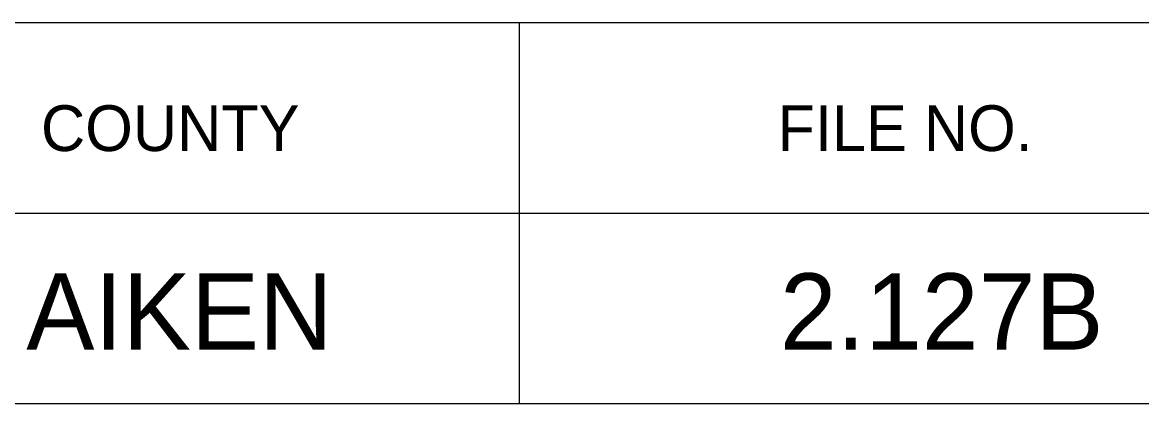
# Model space of a CAD drawing. Extents: x 1000 to 1162, y 999 to 8520.
# Drawn here: x 1140.74 to 1148.08, y 8000.05 to 8002.55 of the extents above; entities that cross this region are included whole.
import ezdxf

# ---------------------------------------------------------------- set-up
doc = ezdxf.new("R2010")
doc.units = 0
doc.layers.add('Level 20', color=7, linetype='Continuous')
doc.layers.add('Level 3', color=7, linetype='Continuous')

msp = doc.modelspace()

# ---------------------------------------------------------------- linework, layer by layer
at = {"layer": 'Level 3'}
for p, q in [((1133.055, 8002.5458), (1161.555, 8002.5458)), ((1133.055, 8002.5458), (1161.555, 8002.5458)), ((1133.055, 8002.5458), (1161.555, 8002.5458)), ((1133.055, 8002.5458), (1161.555, 8002.5458)), ((1133.055, 8002.5458), (1161.555, 8002.5458)), ((1133.055, 8002.5458), (1161.555, 8002.5458)), ((1133.055, 8002.5458), (1161.555, 8002.5458)), ((1133.055, 8002.5458), (1161.555, 8002.5458)), ((1133.055, 8002.5458), (1161.555, 8002.5458)), ((1133.055, 8002.5458), (1161.555, 8002.5458)), ((1133.055, 8002.5458), (1161.555, 8002.5458)), ((1133.055, 8002.5458), (1161.555, 8002.5458)), ((1133.055, 8002.5458), (1161.555, 8002.5458)), ((1133.055, 8002.5458), (1161.555, 8002.5458)), ((1133.055, 8002.5458), (1161.555, 8002.5458)), ((1133.055, 8002.5458), (1161.555, 8002.5458)), ((1133.055, 8002.5458), (1161.555, 8002.5458)), ((1133.055, 8002.5458), (1161.555, 8002.5458)), ((1133.055, 8002.5458), (1161.555, 8002.5458)), ((1133.055, 8002.5458), (1161.555, 8002.5458)), ((1133.055, 8002.5458), (1161.555, 8002.5458)), ((1133.055, 8002.5458), (1161.555, 8002.5458)), ((1133.055, 8002.5458), (1161.555, 8002.5458)), ((1133.055, 8002.5458), (1161.555, 8002.5458)), ((1133.055, 8002.5458), (1161.555, 8002.5458)), ((1133.055, 8002.5458), (1161.555, 8002.5458)), ((1133.055, 8002.5458), (1161.555, 8002.5458)), ((1133.055, 8002.5458), (1161.555, 8002.5458)), ((1133.055, 8002.5458), (1161.555, 8002.5458)), ((1133.055, 8002.5458), (1161.555, 8002.5458)), ((1133.055, 8002.5458), (1161.555, 8002.5458)), ((1133.055, 8002.5458), (1161.555, 8002.5458)), ((1133.055, 8002.5458), (1161.555, 8002.5458)), ((1133.055, 8002.5458), (1161.555, 8002.5458)), ((1133.055, 8002.5458), (1161.555, 8002.5458)), ((1133.055, 8002.5458), (1161.555, 8002.5458)), ((1133.055, 8002.5458), (1161.555, 8002.5458)), ((1133.055, 8002.5458), (1161.555, 8002.5458)), ((1133.055, 8002.5458), (1161.555, 8002.5458)), ((1133.055, 8002.5458), (1161.555, 8002.5458)), ((1133.055, 8002.5458), (1161.555, 8002.5458)), ((1133.055, 8002.5458), (1161.555, 8002.5458)), ((1133.055, 8002.5458), (1161.555, 8002.5458)), ((1133.055, 8002.5458), (1161.555, 8002.5458)), ((1133.055, 8002.5458), (1161.555, 8002.5458)), ((1133.055, 8002.5458), (1161.555, 8002.5458)), ((1133.055, 8002.5458), (1161.555, 8002.5458)), ((1133.055, 8002.5458), (1161.555, 8002.5458)), ((1133.055, 8002.5458), (1161.555, 8002.5458)), ((1133.055, 8002.5458), (1161.555, 8002.5458)), ((1133.055, 8002.5458), (1161.555, 8002.5458)), ((1133.055, 8002.5458), (1161.555, 8002.5458)), ((1133.055, 8002.5458), (1161.555, 8002.5458)), ((1133.055, 8002.5458), (1161.555, 8002.5458)), ((1133.055, 8002.5458), (1161.555, 8002.5458)), ((1133.055, 8002.5458), (1161.555, 8002.5458)), ((1133.055, 8002.5458), (1161.555, 8002.5458)), ((1133.055, 8002.5458), (1161.555, 8002.5458)), ((1133.055, 8002.5458), (1161.555, 8002.5458)), ((1143.9997, 8002.5458), (1143.9997, 8000.0458)), ((1143.9997, 8002.5458), (1143.9997, 8000.0458)), ((1143.9997, 8002.5458), (1143.9997, 8000.0458)), ((1143.9997, 8002.5458), (1143.9997, 8000.0458)), ((1143.9997, 8002.5458), (1143.9997, 8000.0458)), ((1143.9997, 8002.5458), (1143.9997, 8000.0458)), ((1143.9997, 8002.5458), (1143.9997, 8000.0458)), ((1143.9997, 8002.5458), (1143.9997, 8000.0458)), ((1143.9997, 8002.5458), (1143.9997, 8000.0458)), ((1143.9997, 8002.5458), (1143.9997, 8000.0458)), ((1143.9997, 8002.5458), (1143.9997, 8000.0458)), ((1143.9997, 8002.5458), (1143.9997, 8000.0458)), ((1143.9997, 8002.5458), (1143.9997, 8000.0458)), ((1143.9997, 8002.5458), (1143.9997, 8000.0458)), ((1143.9997, 8002.5458), (1143.9997, 8000.0458)), ((1143.9997, 8002.5458), (1143.9997, 8000.0458)), ((1143.9997, 8002.5458), (1143.9997, 8000.0458)), ((1143.9997, 8002.5458), (1143.9997, 8000.0458)), ((1143.9997, 8002.5458), (1143.9997, 8000.0458)), ((1143.9997, 8002.5458), (1143.9997, 8000.0458)), ((1143.9997, 8002.5458), (1143.9997, 8000.0458)), ((1143.9997, 8002.5458), (1143.9997, 8000.0458)), ((1143.9997, 8002.5458), (1143.9997, 8000.0458)), ((1143.9997, 8002.5458), (1143.9997, 8000.0458)), ((1143.9997, 8002.5458), (1143.9997, 8000.0458)), ((1143.9997, 8002.5458), (1143.9997, 8000.0458)), ((1143.9997, 8002.5458), (1143.9997, 8000.0458)), ((1143.9997, 8002.5458), (1143.9997, 8000.0458)), ((1143.9997, 8002.5458), (1143.9997, 8000.0458)), ((1143.9997, 8002.5458), (1143.9997, 8000.0458)), ((1143.9997, 8002.5458), (1143.9997, 8000.0458)), ((1143.9997, 8002.5458), (1143.9997, 8000.0458)), ((1143.9997, 8002.5458), (1143.9997, 8000.0458)), ((1143.9997, 8002.5458), (1143.9997, 8000.0458)), ((1143.9997, 8002.5458), (1143.9997, 8000.0458)), ((1143.9997, 8002.5458), (1143.9997, 8000.0458)), ((1143.9997, 8002.5458), (1143.9997, 8000.0458)), ((1143.9997, 8002.5458), (1143.9997, 8000.0458)), ((1143.9997, 8002.5458), (1143.9997, 8000.0458)), ((1143.9997, 8002.5458), (1143.9997, 8000.0458)), ((1143.9997, 8002.5458), (1143.9997, 8000.0458)), ((1143.9997, 8002.5458), (1143.9997, 8000.0458)), ((1143.9997, 8002.5458), (1143.9997, 8000.0458)), ((1143.9997, 8002.5458), (1143.9997, 8000.0458)), ((1143.9997, 8002.5458), (1143.9997, 8000.0458)), ((1143.9997, 8002.5458), (1143.9997, 8000.0458)), ((1143.9997, 8002.5458), (1143.9997, 8000.0458)), ((1143.9997, 8002.5458), (1143.9997, 8000.0458)), ((1143.9997, 8002.5458), (1143.9997, 8000.0458)), ((1143.9997, 8002.5458), (1143.9997, 8000.0458)), ((1143.9997, 8002.5458), (1143.9997, 8000.0458)), ((1143.9997, 8002.5458), (1143.9997, 8000.0458)), ((1143.9997, 8002.5458), (1143.9997, 8000.0458)), ((1143.9997, 8002.5458), (1143.9997, 8000.0458)), ((1143.9997, 8002.5458), (1143.9997, 8000.0458)), ((1143.9997, 8002.5458), (1143.9997, 8000.0458)), ((1143.9997, 8002.5458), (1143.9997, 8000.0458)), ((1143.9997, 8002.5458), (1143.9997, 8000.0458)), ((1143.9997, 8002.5458), (1143.9997, 8000.0458)), ((1133.055, 8001.2958), (1161.555, 8001.2958)), ((1133.055, 8001.2958), (1161.555, 8001.2958)), ((1133.055, 8001.2958), (1161.555, 8001.2958)), ((1133.055, 8001.2958), (1161.555, 8001.2958)), ((1133.055, 8001.2958), (1161.555, 8001.2958)), ((1133.055, 8001.2958), (1161.555, 8001.2958)), ((1133.055, 8001.2958), (1161.555, 8001.2958)), ((1133.055, 8001.2958), (1161.555, 8001.2958)), ((1133.055, 8001.2958), (1161.555, 8001.2958)), ((1133.055, 8001.2958), (1161.555, 8001.2958)), ((1133.055, 8001.2958), (1161.555, 8001.2958)), ((1133.055, 8001.2958), (1161.555, 8001.2958)), ((1133.055, 8001.2958), (1161.555, 8001.2958)), ((1133.055, 8001.2958), (1161.555, 8001.2958)), ((1133.055, 8001.2958), (1161.555, 8001.2958)), ((1133.055, 8001.2958), (1161.555, 8001.2958)), ((1133.055, 8001.2958), (1161.555, 8001.2958)), ((1133.055, 8001.2958), (1161.555, 8001.2958)), ((1133.055, 8001.2958), (1161.555, 8001.2958)), ((1133.055, 8001.2958), (1161.555, 8001.2958)), ((1133.055, 8001.2958), (1161.555, 8001.2958)), ((1133.055, 8001.2958), (1161.555, 8001.2958)), ((1133.055, 8001.2958), (1161.555, 8001.2958)), ((1133.055, 8001.2958), (1161.555, 8001.2958)), ((1133.055, 8001.2958), (1161.555, 8001.2958)), ((1133.055, 8001.2958), (1161.555, 8001.2958)), ((1133.055, 8001.2958), (1161.555, 8001.2958)), ((1133.055, 8001.2958), (1161.555, 8001.2958)), ((1133.055, 8001.2958), (1161.555, 8001.2958)), ((1133.055, 8001.2958), (1161.555, 8001.2958)), ((1133.055, 8001.2958), (1161.555, 8001.2958)), ((1133.055, 8001.2958), (1161.555, 8001.2958)), ((1133.055, 8001.2958), (1161.555, 8001.2958)), ((1133.055, 8001.2958), (1161.555, 8001.2958)), ((1133.055, 8001.2958), (1161.555, 8001.2958)), ((1133.055, 8001.2958), (1161.555, 8001.2958)), ((1133.055, 8001.2958), (1161.555, 8001.2958)), ((1133.055, 8001.2958), (1161.555, 8001.2958)), ((1133.055, 8001.2958), (1161.555, 8001.2958)), ((1133.055, 8001.2958), (1161.555, 8001.2958)), ((1133.055, 8001.2958), (1161.555, 8001.2958)), ((1133.055, 8001.2958), (1161.555, 8001.2958)), ((1133.055, 8001.2958), (1161.555, 8001.2958)), ((1133.055, 8001.2958), (1161.555, 8001.2958)), ((1133.055, 8001.2958), (1161.555, 8001.2958)), ((1133.055, 8001.2958), (1161.555, 8001.2958)), ((1133.055, 8001.2958), (1161.555, 8001.2958)), ((1133.055, 8001.2958), (1161.555, 8001.2958)), ((1133.055, 8001.2958), (1161.555, 8001.2958)), ((1133.055, 8001.2958), (1161.555, 8001.2958)), ((1133.055, 8001.2958), (1161.555, 8001.2958)), ((1133.055, 8001.2958), (1161.555, 8001.2958)), ((1133.055, 8001.2958), (1161.555, 8001.2958)), ((1133.055, 8001.2958), (1161.555, 8001.2958)), ((1133.055, 8001.2958), (1161.555, 8001.2958)), ((1133.055, 8001.2958), (1161.555, 8001.2958)), ((1133.055, 8001.2958), (1161.555, 8001.2958)), ((1133.055, 8001.2958), (1161.555, 8001.2958)), ((1133.055, 8001.2958), (1161.555, 8001.2958)), ((1133.055, 8000.0458), (1161.555, 8000.0458)), ((1133.055, 8000.0458), (1161.555, 8000.0458)), ((1133.055, 8000.0458), (1161.555, 8000.0458)), ((1133.055, 8000.0458), (1161.555, 8000.0458)), ((1133.055, 8000.0458), (1161.555, 8000.0458)), ((1133.055, 8000.0458), (1161.555, 8000.0458)), ((1133.055, 8000.0458), (1161.555, 8000.0458)), ((1133.055, 8000.0458), (1161.555, 8000.0458)), ((1133.055, 8000.0458), (1161.555, 8000.0458)), ((1133.055, 8000.0458), (1161.555, 8000.0458)), ((1133.055, 8000.0458), (1161.555, 8000.0458)), ((1133.055, 8000.0458), (1161.555, 8000.0458)), ((1133.055, 8000.0458), (1161.555, 8000.0458)), ((1133.055, 8000.0458), (1161.555, 8000.0458)), ((1133.055, 8000.0458), (1161.555, 8000.0458)), ((1133.055, 8000.0458), (1161.555, 8000.0458)), ((1133.055, 8000.0458), (1161.555, 8000.0458)), ((1133.055, 8000.0458), (1161.555, 8000.0458)), ((1133.055, 8000.0458), (1161.555, 8000.0458)), ((1133.055, 8000.0458), (1161.555, 8000.0458)), ((1133.055, 8000.0458), (1161.555, 8000.0458)), ((1133.055, 8000.0458), (1161.555, 8000.0458)), ((1133.055, 8000.0458), (1161.555, 8000.0458)), ((1133.055, 8000.0458), (1161.555, 8000.0458)), ((1133.055, 8000.0458), (1161.555, 8000.0458)), ((1133.055, 8000.0458), (1161.555, 8000.0458)), ((1133.055, 8000.0458), (1161.555, 8000.0458)), ((1133.055, 8000.0458), (1161.555, 8000.0458)), ((1133.055, 8000.0458), (1161.555, 8000.0458)), ((1133.055, 8000.0458), (1161.555, 8000.0458)), ((1133.055, 8000.0458), (1161.555, 8000.0458)), ((1133.055, 8000.0458), (1161.555, 8000.0458)), ((1133.055, 8000.0458), (1161.555, 8000.0458)), ((1133.055, 8000.0458), (1161.555, 8000.0458)), ((1133.055, 8000.0458), (1161.555, 8000.0458)), ((1133.055, 8000.0458), (1161.555, 8000.0458)), ((1133.055, 8000.0458), (1161.555, 8000.0458)), ((1133.055, 8000.0458), (1161.555, 8000.0458)), ((1133.055, 8000.0458), (1161.555, 8000.0458)), ((1133.055, 8000.0458), (1161.555, 8000.0458)), ((1133.055, 8000.0458), (1161.555, 8000.0458)), ((1133.055, 8000.0458), (1161.555, 8000.0458)), ((1133.055, 8000.0458), (1161.555, 8000.0458)), ((1133.055, 8000.0458), (1161.555, 8000.0458)), ((1133.055, 8000.0458), (1161.555, 8000.0458)), ((1133.055, 8000.0458), (1161.555, 8000.0458)), ((1133.055, 8000.0458), (1161.555, 8000.0458)), ((1133.055, 8000.0458), (1161.555, 8000.0458)), ((1133.055, 8000.0458), (1161.555, 8000.0458)), ((1133.055, 8000.0458), (1161.555, 8000.0458)), ((1133.055, 8000.0458), (1161.555, 8000.0458)), ((1133.055, 8000.0458), (1161.555, 8000.0458)), ((1133.055, 8000.0458), (1161.555, 8000.0458)), ((1133.055, 8000.0458), (1161.555, 8000.0458)), ((1133.055, 8000.0458), (1161.555, 8000.0458)), ((1133.055, 8000.0458), (1161.555, 8000.0458)), ((1133.055, 8000.0458), (1161.555, 8000.0458)), ((1133.055, 8000.0458), (1161.555, 8000.0458)), ((1133.055, 8000.0458), (1161.555, 8000.0458))]:
    msp.add_line(p, q, dxfattribs=at)

# ---------------------------------------------------------------- texts
at = {"layer": 'Level 20'}
for s, p in [('AIKEN', (1140.7706, 8000.4)), ('2.127B', (1145.7068, 8000.4))]:
    msp.add_text(s, height=0.5, dxfattribs=at).set_placement(p)
at = {"layer": 'Level 3'}
for s, p in [('COUNTY', (1140.8665, 8001.7021)), ('COUNTY', (1140.8665, 8001.7021)), ('COUNTY', (1140.8665, 8001.7021)), ('COUNTY', (1140.8665, 8001.7021)), ('COUNTY', (1140.8665, 8001.7021)), ('COUNTY', (1140.8665, 8001.7021)), ('COUNTY', (1140.8665, 8001.7021)), ('COUNTY', (1140.8665, 8001.7021)), ('COUNTY', (1140.8665, 8001.7021)), ('COUNTY', (1140.8665, 8001.7021)), ('COUNTY', (1140.8665, 8001.7021)), ('COUNTY', (1140.8665, 8001.7021)), ('COUNTY', (1140.8665, 8001.7021)), ('COUNTY', (1140.8665, 8001.7021)), ('COUNTY', (1140.8665, 8001.7021)), ('COUNTY', (1140.8665, 8001.7021)), ('COUNTY', (1140.8665, 8001.7021)), ('COUNTY', (1140.8665, 8001.7021)), ('COUNTY', (1140.8665, 8001.7021)), ('COUNTY', (1140.8665, 8001.7021)), ('COUNTY', (1140.8665, 8001.7021)), ('COUNTY', (1140.8665, 8001.7021)), ('COUNTY', (1140.8665, 8001.7021)), ('COUNTY', (1140.8665, 8001.7021)), ('COUNTY', (1140.8665, 8001.7021)), ('COUNTY', (1140.8665, 8001.7021)), ('COUNTY', (1140.8665, 8001.7021)), ('COUNTY', (1140.8665, 8001.7021)), ('COUNTY', (1140.8665, 8001.7021)), ('COUNTY', (1140.8665, 8001.7021)), ('COUNTY', (1140.8665, 8001.7021)), ('COUNTY', (1140.8665, 8001.7021)), ('COUNTY', (1140.8665, 8001.7021)), ('COUNTY', (1140.8665, 8001.7021)), ('COUNTY', (1140.8665, 8001.7021)), ('COUNTY', (1140.8665, 8001.7021)), ('COUNTY', (1140.8665, 8001.7021)), ('COUNTY', (1140.8665, 8001.7021)), ('COUNTY', (1140.8665, 8001.7021)), ('COUNTY', (1140.8665, 8001.7021)), ('COUNTY', (1140.8665, 8001.7021)), ('COUNTY', (1140.8665, 8001.7021)), ('COUNTY', (1140.8665, 8001.7021)), ('COUNTY', (1140.8665, 8001.7021)), ('COUNTY', (1140.8665, 8001.7021)), ('COUNTY', (1140.8665, 8001.7021)), ('COUNTY', (1140.8665, 8001.7021)), ('COUNTY', (1140.8665, 8001.7021)), ('COUNTY', (1140.8665, 8001.7021)), ('COUNTY', (1140.8665, 8001.7021)), ('COUNTY', (1140.8665, 8001.7021)), ('COUNTY', (1140.8665, 8001.7021)), ('COUNTY', (1140.8665, 8001.7021)), ('COUNTY', (1140.8665, 8001.7021)), ('COUNTY', (1140.8665, 8001.7021)), ('COUNTY', (1140.8665, 8001.7021)), ('COUNTY', (1140.8665, 8001.7021)), ('COUNTY', (1140.8665, 8001.7021)), ('COUNTY', (1140.8665, 8001.7021)), ('FILE NO.', (1145.6908, 8001.7021)), ('FILE NO.', (1145.6908, 8001.7021)), ('FILE NO.', (1145.6908, 8001.7021)), ('FILE NO.', (1145.6908, 8001.7021)), ('FILE NO.', (1145.6908, 8001.7021)), ('FILE NO.', (1145.6908, 8001.7021)), ('FILE NO.', (1145.6908, 8001.7021)), ('FILE NO.', (1145.6908, 8001.7021)), ('FILE NO.', (1145.6908, 8001.7021)), ('FILE NO.', (1145.6908, 8001.7021)), ('FILE NO.', (1145.6908, 8001.7021)), ('FILE NO.', (1145.6908, 8001.7021)), ('FILE NO.', (1145.6908, 8001.7021)), ('FILE NO.', (1145.6908, 8001.7021)), ('FILE NO.', (1145.6908, 8001.7021)), ('FILE NO.', (1145.6908, 8001.7021)), ('FILE NO.', (1145.6908, 8001.7021)), ('FILE NO.', (1145.6908, 8001.7021)), ('FILE NO.', (1145.6908, 8001.7021)), ('FILE NO.', (1145.6908, 8001.7021)), ('FILE NO.', (1145.6908, 8001.7021)), ('FILE NO.', (1145.6908, 8001.7021)), ('FILE NO.', (1145.6908, 8001.7021)), ('FILE NO.', (1145.6908, 8001.7021)), ('FILE NO.', (1145.6908, 8001.7021)), ('FILE NO.', (1145.6908, 8001.7021)), ('FILE NO.', (1145.6908, 8001.7021)), ('FILE NO.', (1145.6908, 8001.7021)), ('FILE NO.', (1145.6908, 8001.7021)), ('FILE NO.', (1145.6908, 8001.7021)), ('FILE NO.', (1145.6908, 8001.7021)), ('FILE NO.', (1145.6908, 8001.7021)), ('FILE NO.', (1145.6908, 8001.7021)), ('FILE NO.', (1145.6908, 8001.7021)), ('FILE NO.', (1145.6908, 8001.7021)), ('FILE NO.', (1145.6908, 8001.7021)), ('FILE NO.', (1145.6908, 8001.7021)), ('FILE NO.', (1145.6908, 8001.7021)), ('FILE NO.', (1145.6908, 8001.7021)), ('FILE NO.', (1145.6908, 8001.7021)), ('FILE NO.', (1145.6908, 8001.7021)), ('FILE NO.', (1145.6908, 8001.7021)), ('FILE NO.', (1145.6908, 8001.7021)), ('FILE NO.', (1145.6908, 8001.7021)), ('FILE NO.', (1145.6908, 8001.7021)), ('FILE NO.', (1145.6908, 8001.7021)), ('FILE NO.', (1145.6908, 8001.7021)), ('FILE NO.', (1145.6908, 8001.7021)), ('FILE NO.', (1145.6908, 8001.7021)), ('FILE NO.', (1145.6908, 8001.7021)), ('FILE NO.', (1145.6908, 8001.7021)), ('FILE NO.', (1145.6908, 8001.7021)), ('FILE NO.', (1145.6908, 8001.7021)), ('FILE NO.', (1145.6908, 8001.7021)), ('FILE NO.', (1145.6908, 8001.7021)), ('FILE NO.', (1145.6908, 8001.7021)), ('FILE NO.', (1145.6908, 8001.7021)), ('FILE NO.', (1145.6908, 8001.7021)), ('FILE NO.', (1145.6908, 8001.7021))]:
    msp.add_text(s, height=0.3, dxfattribs=at).set_placement(p)

doc.saveas('drawing.dxf')
